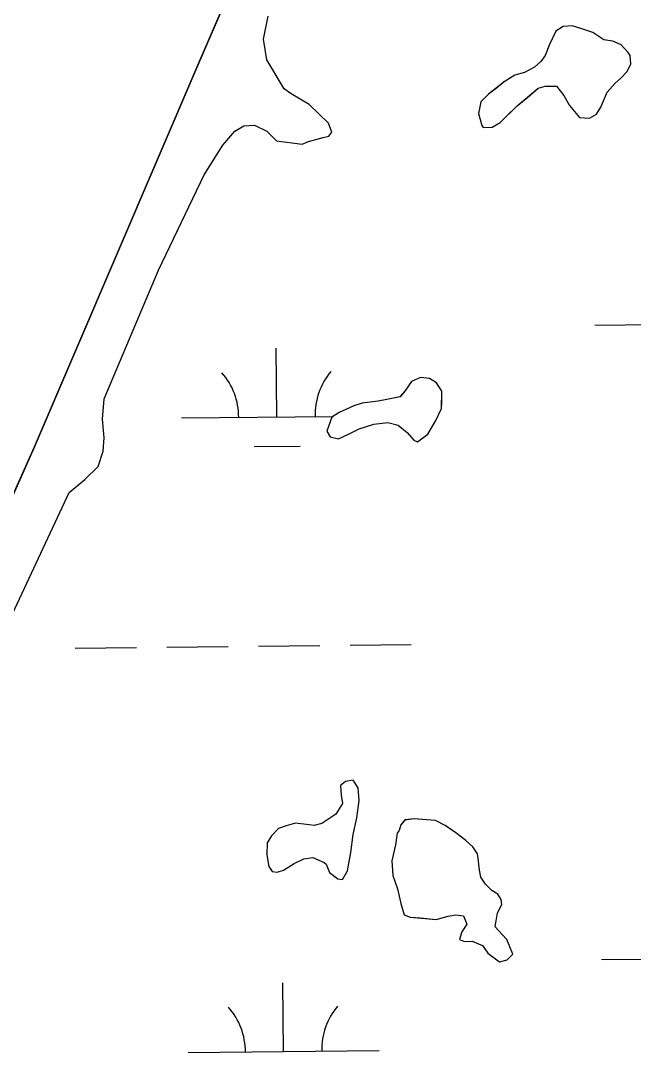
# Model space of a CAD drawing. Extents: x 3734862 to 3772949, y 391520 to 417239.
# Drawn here: x 3746320 to 3746641, y 414390 to 414940 of the extents above; entities that cross this region are included whole.
import ezdxf

# ---------------------------------------------------------------- set-up
doc = ezdxf.new("R2010")
doc.units = 0
doc.layers.add('V-TOPO-SHOR', color=7, linetype='Continuous')
doc.layers.add('V-WETL-SWMP', color=7, linetype='Continuous')

msp = doc.modelspace()

# ---------------------------------------------------------------- linework, layer by layer
at = {"layer": 'V-TOPO-SHOR'}
for points in [[(3745877.03, 413630.61), (3745877.58, 413619.64), (3745876.73, 413612.34), (3745874.44, 413606.53), (3745868.51, 413601.15), (3745864.08, 413598.66), (3745855.31, 413598.81), (3745850.61, 413601.81), (3745849.93, 413604.74), (3745849.4, 413616.81), (3745857.45, 413640.07), (3745931.86, 413810.97), (3746043.12, 414067.88), (3746147.08, 414302.25), (3746235.27, 414511.67), (3746327.06, 414716.46), (3746413.31, 414918.24), (3746492.31, 415101.49), (3746505.49, 415133.7)], [(3746313.12, 414624.05), (3746345.31, 414692.96), (3746353.46, 414699.77), (3746360.51, 414706.59), (3746363.2, 414714.59), (3746363.68, 414721.53), (3746362.74, 414731.41), (3746363.65, 414741.99), (3746392.16, 414809.49), (3746415.99, 414859.53), (3746425.75, 414875.09), (3746432.08, 414882.29), (3746436.88, 414885.14), (3746442.36, 414885.42), (3746448.89, 414882.38), (3746453.92, 414877.19), (3746467.42, 414875.51), (3746470.73, 414876.91), (3746478.44, 414878.98), (3746481.37, 414879.66), (3746482.87, 414881.83), (3746481.12, 414886.61), (3746471.04, 414896.27), (3746461.63, 414901.91), (3746458.02, 414904.53), (3746448.77, 414919.66), (3746447.12, 414930.65), (3746449.51, 414942.67)], [(3746578.73, 414911.69), (3746573.19, 414908.13), (3746569.12, 414904.91), (3746565.05, 414901.68), (3746560.96, 414897.73), (3746559.76, 414891.54), (3746561.49, 414885.3), (3746562.2, 414884.19), (3746566.96, 414884.48), (3746571.02, 414886.97), (3746573.99, 414889.84), (3746579.93, 414895.59), (3746585.49, 414900.25), (3746591.04, 414904.91), (3746594.71, 414905.95), (3746597.64, 414905.9), (3746600.56, 414905.85), (3746604.5, 414901.04), (3746607.34, 414895.88), (3746612.72, 414889.58), (3746617.83, 414889.13), (3746621.52, 414891.26), (3746623.77, 414894.88), (3746627.19, 414902.86), (3746631.28, 414907.54), (3746634.25, 414910.05), (3746637.6, 414913.66), (3746639.49, 414917.64), (3746639.2, 414922.03), (3746638.12, 414923.51), (3746634.53, 414927.59), (3746630.18, 414929.49), (3746625.44, 414930.3), (3746619.66, 414934.05), (3746613.84, 414935.97), (3746608.75, 414937.51), (3746604, 414937.22), (3746600.3, 414934.73), (3746596.9, 414927.84), (3746594.61, 414922.03), (3746592.37, 414918.78), (3746589.03, 414915.91), (3746583.87, 414913.07), (3746578.73, 414911.69)], [(3746498.82, 414739.78), (3746494.41, 414738.39), (3746486.68, 414734.86), (3746482.98, 414732.37), (3746480.31, 414725.1), (3746482.09, 414722.15), (3746486.45, 414720.98), (3746491.61, 414723.46), (3746497.14, 414726.29), (3746504.85, 414728.72), (3746512.18, 414729.7), (3746517.63, 414728.15), (3746522.32, 414724.41), (3746525.91, 414720.34), (3746527.73, 414719.58), (3746533.27, 414723.51), (3746537.41, 414730.75), (3746540.43, 414736.91), (3746540.48, 414740.2), (3746540.58, 414746.04), (3746537.73, 414750.47), (3746534.11, 414752.73), (3746529.37, 414753.17), (3746524.58, 414751.05), (3746521.21, 414745.99), (3746518.6, 414743.11), (3746511.64, 414741.77), (3746507.24, 414740.74), (3746498.82, 414739.78)], [(3746477.68, 414519.41), (3746473.65, 414518.38), (3746471.1, 414518.78), (3746463.8, 414519.63), (3746459.03, 414518.25), (3746454.98, 414516.85), (3746451.27, 414512.9), (3746449.01, 414509.28), (3746448.91, 414503.07), (3746449.91, 414496.84), (3746451.69, 414494.25), (3746454.25, 414493.84), (3746457.55, 414494.89), (3746463.09, 414498.45), (3746468.25, 414500.92), (3746473.01, 414501.58), (3746478.81, 414498.92), (3746479.9, 414498.18), (3746481.65, 414493.76), (3746485.98, 414490.4), (3746488.53, 414489.99), (3746491.17, 414494.7), (3746492.78, 414504.18), (3746494.03, 414513.66), (3746496, 414522.4), (3746497.25, 414531.51), (3746496.62, 414538.1), (3746494.13, 414542.16), (3746490.1, 414541.49), (3746487.51, 414539.35), (3746487.79, 414534.23), (3746488.45, 414529.83), (3746485.07, 414524.4), (3746477.68, 414519.41)], [(3746517.07, 414514.38), (3746516.24, 414508.18), (3746514.27, 414499.81), (3746514.88, 414492.12), (3746517.32, 414485.14), (3746519.02, 414477.44), (3746520.75, 414471.56), (3746524.02, 414470.41), (3746529.13, 414469.97), (3746537.52, 414469.1), (3746543.77, 414470.82), (3746547.79, 414471.49), (3746551.81, 414471.06), (3746553.56, 414466.64), (3746550.94, 414462.67), (3746549.78, 414458.67), (3746552.32, 414457.53), (3746556.34, 414457.83), (3746561.79, 414455.54), (3746564.64, 414451.48), (3746570.78, 414446.99), (3746574.82, 414448.02), (3746577.79, 414450.9), (3746574.63, 414458.62), (3746572.11, 414461.22), (3746568.52, 414465.3), (3746569.74, 414472.59), (3746572, 414476.94), (3746571.68, 414479.5), (3746569.9, 414482.46), (3746566.64, 414484.34), (3746563.41, 414487.68), (3746560.91, 414491.37), (3746560.24, 414495.04), (3746559.61, 414501.26), (3746559.28, 414503.46), (3746556.78, 414507.15), (3746553.18, 414510.5), (3746547.77, 414514.61), (3746542.35, 414518.35), (3746537.27, 414520.99), (3746532.53, 414521.43), (3746525.96, 414521.91), (3746521.2, 414521.26), (3746518.97, 414518.73), (3746518.19, 414515.82), (3746517.07, 414514.38)]]:
    msp.add_lwpolyline(points, dxfattribs=at)
at = {"layer": 'V-WETL-SWMP'}
for p, q in [((3746492.31, 415101.49), (3746413.31, 414918.24)), ((3746447.12, 414930.65), (3746449.51, 414942.67)), ((3746600.3, 414934.73), (3746596.9, 414927.84)), ((3746604, 414937.23), (3746600.3, 414934.73)), ((3746608.75, 414937.51), (3746604, 414937.23)), ((3746613.84, 414935.97), (3746608.75, 414937.51)), ((3746619.66, 414934.05), (3746613.84, 414935.97)), ((3746448.77, 414919.66), (3746447.12, 414930.65)), ((3746625.44, 414930.3), (3746619.66, 414934.05)), ((3746630.18, 414929.49), (3746625.44, 414930.3)), ((3746634.54, 414927.59), (3746630.18, 414929.49)), ((3746596.9, 414927.84), (3746594.61, 414922.03)), ((3746638.12, 414923.51), (3746634.54, 414927.59)), ((3746639.2, 414922.03), (3746638.12, 414923.51)), ((3746413.31, 414918.24), (3746327.06, 414716.46)), ((3746458.02, 414904.53), (3746448.77, 414919.66)), ((3746592.37, 414918.78), (3746589.03, 414915.91)), ((3746594.61, 414922.03), (3746592.37, 414918.78)), ((3746639.49, 414917.64), (3746639.2, 414922.03)), ((3746583.87, 414913.07), (3746578.73, 414911.69)), ((3746589.03, 414915.91), (3746583.87, 414913.07)), ((3746634.25, 414910.05), (3746637.6, 414913.66)), ((3746637.6, 414913.66), (3746639.49, 414917.64)), ((3746573.19, 414908.13), (3746565.05, 414901.68)), ((3746578.73, 414911.69), (3746573.19, 414908.13)), ((3746627.19, 414902.86), (3746631.28, 414907.54)), ((3746631.28, 414907.54), (3746634.25, 414910.05)), ((3746461.63, 414901.91), (3746458.02, 414904.53)), ((3746471.04, 414896.28), (3746461.63, 414901.91)), ((3746565.05, 414901.68), (3746560.96, 414897.73)), ((3746579.93, 414895.59), (3746591.04, 414904.91)), ((3746591.04, 414904.91), (3746594.71, 414905.95)), ((3746594.71, 414905.95), (3746600.56, 414905.85)), ((3746600.56, 414905.85), (3746604.5, 414901.04)), ((3746623.77, 414894.88), (3746627.19, 414902.86)), ((3746481.12, 414886.61), (3746471.04, 414896.28)), ((3746560.96, 414897.73), (3746559.76, 414891.54)), ((3746604.5, 414901.04), (3746607.34, 414895.88)), ((3746607.34, 414895.88), (3746612.72, 414889.58)), ((3746559.76, 414891.54), (3746561.49, 414885.3)), ((3746571.02, 414886.97), (3746579.93, 414895.59)), ((3746617.83, 414889.13), (3746621.52, 414891.26)), ((3746621.52, 414891.26), (3746623.77, 414894.88)), ((3746432.08, 414882.29), (3746436.88, 414885.14)), ((3746436.88, 414885.14), (3746442.36, 414885.42)), ((3746442.36, 414885.42), (3746448.89, 414882.38)), ((3746482.87, 414881.83), (3746481.12, 414886.61)), ((3746561.49, 414885.3), (3746562.2, 414884.19)), ((3746566.96, 414884.48), (3746571.02, 414886.97)), ((3746612.72, 414889.58), (3746617.83, 414889.13)), ((3746425.75, 414875.09), (3746432.08, 414882.29)), ((3746448.89, 414882.38), (3746453.92, 414877.19)), ((3746478.44, 414878.98), (3746481.37, 414879.66)), ((3746481.37, 414879.66), (3746482.87, 414881.83)), ((3746562.2, 414884.19), (3746566.96, 414884.48)), ((3746415.99, 414859.53), (3746425.75, 414875.09)), ((3746453.92, 414877.19), (3746467.42, 414875.5)), ((3746467.42, 414875.5), (3746470.73, 414876.91)), ((3746470.73, 414876.91), (3746478.44, 414878.98)), ((3746392.16, 414809.49), (3746415.99, 414859.53)), ((3746363.65, 414741.99), (3746392.16, 414809.49)), ((3746620.68, 414780.72), (3746652.67, 414781.06)), ((3746454.11, 414732.53), (3746453.73, 414768.52)), ((3746529.37, 414753.17), (3746524.58, 414751.05)), ((3746534.11, 414752.73), (3746529.37, 414753.17)), ((3746524.58, 414751.05), (3746521.21, 414745.99)), ((3746537.73, 414750.47), (3746534.11, 414752.73)), ((3746540.58, 414746.04), (3746537.73, 414750.47)), ((3746362.74, 414731.41), (3746363.65, 414741.99)), ((3746511.64, 414741.77), (3746507.24, 414740.74)), ((3746518.61, 414743.11), (3746511.64, 414741.77)), ((3746521.21, 414745.99), (3746518.61, 414743.11)), ((3746540.43, 414736.91), (3746540.58, 414746.04)), ((3746494.41, 414738.39), (3746486.68, 414734.86)), ((3746498.82, 414739.78), (3746494.41, 414738.39)), ((3746507.24, 414740.74), (3746498.82, 414739.78)), ((3746537.41, 414730.75), (3746540.43, 414736.91)), ((3746363.68, 414721.52), (3746362.74, 414731.41)), ((3746404.11, 414732), (3746483.68, 414732.84)), ((3746482.98, 414732.37), (3746480.31, 414725.1)), ((3746486.68, 414734.86), (3746482.98, 414732.37)), ((3746533.27, 414723.51), (3746537.41, 414730.75)), ((3746491.61, 414723.46), (3746497.14, 414726.29)), ((3746497.14, 414726.29), (3746504.85, 414728.72)), ((3746504.85, 414728.72), (3746512.18, 414729.7)), ((3746512.18, 414729.7), (3746517.63, 414728.15)), ((3746517.63, 414728.15), (3746522.32, 414724.42)), ((3746363.2, 414714.59), (3746363.68, 414721.52)), ((3746480.31, 414725.1), (3746482.09, 414722.15)), ((3746482.09, 414722.15), (3746486.45, 414720.98)), ((3746486.45, 414720.98), (3746491.61, 414723.46)), ((3746522.32, 414724.42), (3746525.91, 414720.34)), ((3746525.91, 414720.34), (3746527.72, 414719.58)), ((3746527.72, 414719.58), (3746533.27, 414723.51)), ((3746327.06, 414716.46), (3746235.27, 414511.67)), ((3746360.51, 414706.59), (3746363.2, 414714.59)), ((3746442.28, 414716.97), (3746466.27, 414717.22)), ((3746353.46, 414699.77), (3746360.51, 414706.59)), ((3746345.31, 414692.95), (3746353.46, 414699.77)), ((3746313.12, 414624.05), (3746345.31, 414692.95)), ((3746348.54, 414611.33), (3746380.54, 414611.67)), ((3746396.54, 414611.84), (3746428.54, 414612.18)), ((3746444.54, 414612.35), (3746476.53, 414612.68)), ((3746492.53, 414612.85), (3746524.53, 414613.19)), ((3746490.1, 414541.49), (3746487.51, 414539.35)), ((3746487.51, 414539.35), (3746487.79, 414534.22)), ((3746494.13, 414542.16), (3746490.1, 414541.49)), ((3746496.62, 414538.1), (3746494.13, 414542.16)), ((3746487.79, 414534.22), (3746488.45, 414529.83)), ((3746497.25, 414531.51), (3746496.62, 414538.1)), ((3746488.45, 414529.83), (3746485.07, 414524.4)), ((3746496, 414522.4), (3746497.25, 414531.51)), ((3746485.07, 414524.4), (3746477.68, 414519.41)), ((3746494.03, 414513.66), (3746496, 414522.4)), ((3746525.96, 414521.91), (3746521.2, 414521.25)), ((3746537.27, 414520.99), (3746525.96, 414521.91)), ((3746454.98, 414516.85), (3746451.27, 414512.89)), ((3746459.03, 414518.25), (3746454.98, 414516.85)), ((3746463.8, 414519.63), (3746459.03, 414518.25)), ((3746471.1, 414518.78), (3746463.8, 414519.63)), ((3746473.65, 414518.38), (3746471.1, 414518.78)), ((3746477.68, 414519.41), (3746473.65, 414518.38)), ((3746518.97, 414518.73), (3746518.19, 414515.82)), ((3746521.2, 414521.25), (3746518.97, 414518.73)), ((3746542.35, 414518.35), (3746537.27, 414520.99)), ((3746547.77, 414514.61), (3746542.35, 414518.35)), ((3746451.27, 414512.89), (3746449.01, 414509.28)), ((3746492.78, 414504.18), (3746494.03, 414513.66)), ((3746517.07, 414514.38), (3746516.24, 414508.18)), ((3746518.19, 414515.82), (3746517.07, 414514.38)), ((3746553.18, 414510.5), (3746547.77, 414514.61)), ((3746449.01, 414509.28), (3746448.91, 414503.07)), ((3746516.24, 414508.18), (3746514.27, 414499.81)), ((3746556.78, 414507.15), (3746553.18, 414510.5)), ((3746559.28, 414503.46), (3746556.78, 414507.15)), ((3746448.91, 414503.07), (3746449.91, 414496.84)), ((3746463.09, 414498.45), (3746468.25, 414500.92)), ((3746468.25, 414500.92), (3746473.01, 414501.58)), ((3746473.01, 414501.58), (3746478.81, 414498.92)), ((3746491.17, 414494.7), (3746492.78, 414504.18)), ((3746514.27, 414499.81), (3746514.88, 414492.12)), ((3746559.61, 414501.26), (3746559.28, 414503.46)), ((3746560.24, 414495.04), (3746559.61, 414501.26)), ((3746449.91, 414496.84), (3746451.69, 414494.25)), ((3746451.69, 414494.25), (3746454.24, 414493.84)), ((3746454.24, 414493.84), (3746457.55, 414494.89)), ((3746457.55, 414494.89), (3746463.09, 414498.45)), ((3746478.81, 414498.92), (3746479.9, 414498.17)), ((3746479.9, 414498.17), (3746481.65, 414493.76)), ((3746488.53, 414489.99), (3746491.17, 414494.7)), ((3746560.91, 414491.37), (3746560.24, 414495.04)), ((3746481.65, 414493.76), (3746485.98, 414490.4)), ((3746485.98, 414490.4), (3746488.53, 414489.99)), ((3746514.88, 414492.12), (3746517.32, 414485.14)), ((3746563.41, 414487.68), (3746560.91, 414491.37)), ((3746517.32, 414485.14), (3746519.02, 414477.44)), ((3746566.64, 414484.34), (3746563.41, 414487.68)), ((3746569.9, 414482.46), (3746566.64, 414484.34)), ((3746571.68, 414479.5), (3746569.9, 414482.46)), ((3746572, 414476.94), (3746571.68, 414479.5)), ((3746519.02, 414477.44), (3746520.75, 414471.56)), ((3746568.52, 414465.3), (3746569.74, 414472.59)), ((3746569.74, 414472.59), (3746572, 414476.94)), ((3746520.75, 414471.56), (3746524.02, 414470.41)), ((3746524.02, 414470.41), (3746537.52, 414469.1)), ((3746537.52, 414469.1), (3746543.76, 414470.82)), ((3746543.76, 414470.82), (3746547.79, 414471.49)), ((3746547.79, 414471.49), (3746551.81, 414471.06)), ((3746553.56, 414466.64), (3746550.94, 414462.67)), ((3746551.81, 414471.06), (3746553.56, 414466.64)), ((3746550.94, 414462.67), (3746549.78, 414458.67)), ((3746572.11, 414461.22), (3746568.52, 414465.3)), ((3746574.63, 414458.62), (3746572.11, 414461.22)), ((3746549.78, 414458.67), (3746552.32, 414457.53)), ((3746552.32, 414457.53), (3746556.34, 414457.83)), ((3746556.34, 414457.83), (3746561.79, 414455.54)), ((3746561.79, 414455.54), (3746564.64, 414451.48)), ((3746577.79, 414450.9), (3746574.63, 414458.62)), ((3746564.64, 414451.48), (3746570.78, 414446.99)), ((3746574.82, 414448.02), (3746577.79, 414450.9)), ((3746570.78, 414446.99), (3746574.82, 414448.02)), ((3746624.19, 414448.06), (3746656.19, 414448.4)), ((3746457.63, 414399.87), (3746457.25, 414435.87)), ((3746407.63, 414399.34), (3746507.62, 414400.4))]:
    msp.add_line(p, q, dxfattribs=at)
for centre, start, end in [((3746398.87, 414732.42), 359.8334, 41.377), ((3746509.35, 414733.58), 139.8334, 181.377), ((3746402.38, 414399.76), 359.8334, 41.377), ((3746512.86, 414400.93), 139.8334, 181.377)]:
    msp.add_arc(centre, 35.25, start, end, dxfattribs=at)

doc.saveas('drawing.dxf')
